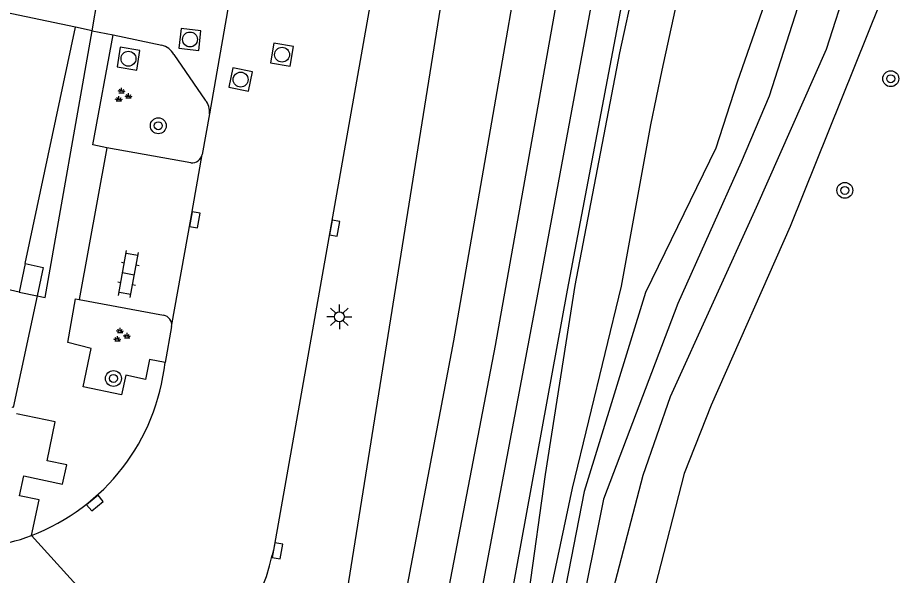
# Model space of a CAD drawing. Extents: x 131000 to 133013, y 393000 to 396501.
# Drawn here: x 131740.18 to 131784.22, y 393488.23 to 393516.28 of the extents above; entities that cross this region are included whole.
import ezdxf

# ---------------------------------------------------------------- set-up
doc = ezdxf.new("R2010")
doc.units = 0
for name, color, linetype in [('gg-bbg-hoofdgebouw', 7, 'Continuous'), ('gg-bbg-onder overbouw', 7, 'Continuous'), ('gg-bbg-pand overbouw', 7, 'Continuous'), ('gg-knt-onverhard', 7, 'Continuous'), ('gg-knt-verharding', 7, 'Continuous'), ('gg-knt-verharding nz', 7, 'Continuous'), ('gt-grn-groengrens', 7, 'Continuous'), ('gt-grn-weggrens', 7, 'Continuous'), ('gt-symb-boom', 7, 'Continuous'), ('gt-symb-groenvak', 7, 'Continuous'), ('gt-symb-klinker verharding', 7, 'Continuous'), ('gt-symb-kolk', 7, 'Continuous'), ('gt-symb-lichtmast', 7, 'Continuous'), ('gt-symb-rioolschacht', 7, 'Continuous'), ('gx-grn-maaiveld', 7, 'Continuous')]:
    doc.layers.add(name, color=color, linetype=linetype)

# ---------------------------------------------------------------- blocks, each defined once
blk = doc.blocks.new('gt0-BOOM')
at = {"layer": 'gt-symb-boom'}
for radius in [0.4, 0.2]:
    blk.add_circle((0, 0), radius, dxfattribs=at)
blk = doc.blocks.new('gt0-LMAST')
at = {"layer": 'gt-symb-lichtmast'}
for p, q in [((-0.005, 0.246), (-0.005, 0.621)), ((-0.182, 0.173), (-0.447, 0.438)), ((0.172, 0.173), (0.437, 0.438)), ((-0.255, -0.004), (-0.63, -0.004)), ((-0.182, -0.181), (-0.447, -0.446)), ((-0.005, -0.254), (-0.005, -0.629)), ((0.437, -0.446), (0.172, -0.181)), ((0.245, -0.004), (0.62, -0.004))]:
    blk.add_line(p, q, dxfattribs=at)
blk.add_circle((-0.005, -0.004), 0.25, dxfattribs=at)
blk = doc.blocks.new('gt0-RS')
at = {"layer": 'gt-symb-rioolschacht'}
blk.add_lwpolyline([(-0.5, -0.5), (0.5, -0.5), (0.5, 0.5), (-0.5, 0.5)], close=True, dxfattribs=at)
blk.add_circle((0, 0), 0.375, dxfattribs=at)
blk = doc.blocks.new('gt0-GRVAK')
at = {"layer": 'gt-symb-groenvak'}
for p, q in [((-0.11, 0.189), (-0.228, 0.24)), ((-0.182, 0.153), (0.088, 0.153)), ((-0.091, 0.211), (-0.156, 0.322)), ((-0.047, 0.214), (-0.047, 0.393)), ((-0.004, 0.211), (0.061, 0.322)), ((0.015, 0.189), (0.133, 0.24)), ((0.262, -0.052), (0.197, 0.059)), ((0.305, -0.049), (0.305, 0.13)), ((0.349, -0.052), (0.414, 0.059)), ((-0.245, -0.228), (-0.363, -0.177)), ((-0.318, -0.264), (-0.047, -0.264)), ((-0.226, -0.206), (-0.291, -0.095)), ((-0.183, -0.203), (-0.183, -0.024)), ((-0.139, -0.206), (-0.074, -0.095)), ((-0.12, -0.228), (-0.002, -0.177)), ((0.243, -0.074), (0.125, -0.023)), ((0.17, -0.11), (0.441, -0.11)), ((0.368, -0.074), (0.486, -0.023))]:
    blk.add_line(p, q, dxfattribs=at)
blk = doc.blocks.new('gt0-KL1')
at = {"layer": 'gt-symb-klinker verharding'}
for p, q in [((-0.5, 0.3), (-0.5, 0.45)), ((0.5, 0.3), (0.5, 0.45)), ((-1.15, 0.3), (1.15, 0.3)), ((-1, -0.3), (-1, 0.3)), ((0, -0.3), (0, 0.3)), ((1, -0.3), (1, 0.3)), ((-1.15, -0.3), (1.15, -0.3)), ((-0.5, -0.45), (-0.5, -0.3)), ((0.5, -0.45), (0.5, -0.3))]:
    blk.add_line(p, q, dxfattribs=at)
blk = doc.blocks.new('gt0-KOLK')
at = {"layer": 'gt-symb-kolk'}
blk.add_lwpolyline([(0, 0), (0.375, 0), (0.375, 0.4), (-0.375, 0.4), (-0.375, 0), (0, 0)], dxfattribs=at)

msp = doc.modelspace()

# ---------------------------------------------------------------- linework, layer by layer
at = {"layer": 'gg-bbg-hoofdgebouw'}
for p, q in [((131743.095, 393515.79), (131712.284, 393522.311)), ((131740.561, 393503.919), (131743.095, 393515.79))]:
    msp.add_line(p, q, dxfattribs=at)
at = {"layer": 'gg-bbg-onder overbouw'}
msp.add_line((131740.561, 393503.919), (131740.254, 393502.481), dxfattribs=at)
msp.add_lwpolyline([(131740.254, 393502.481), (131739.384, 393502.667), (131738.344, 393497.753)], dxfattribs=at)
at = {"layer": 'gg-bbg-pand overbouw'}
for points in [[(131740.561, 393503.919), (131741.463, 393503.717), (131741.161, 393502.295)], [(131741.161, 393502.295), (131739.966, 393496.671), (131739.903, 393496.684)]]:
    msp.add_lwpolyline(points, dxfattribs=at)
at = {"layer": 'gg-knt-onverhard'}
msp.add_lwpolyline([(131758.748, 393482.262), (131762.106, 393500.02), (131767.696, 393532.154)], dxfattribs=at)
at = {"layer": 'gg-knt-verharding'}
for p, q in [((131751.101, 393518.72), (131749.824, 393511.432)), ((131743.931, 393515.615), (131743.095, 393515.79)), ((131743.931, 393515.615), (131744.986, 393515.406)), ((131744.986, 393515.406), (131747.425, 393514.89)), ((131748.038, 393514.422), (131749.62, 393512.125)), ((131749.824, 393511.432), (131749.465, 393509.401)), ((131744.664, 393509.733), (131743.285, 393502.105)), ((131748.898, 393508.979), (131744.664, 393509.733)), ((131743.285, 393502.105), (131747.522, 393501.315)), ((131747.926, 393500.75), (131747.597, 393498.943))]:
    msp.add_line(p, q, dxfattribs=at)
for points in [[(131772.935, 393601.922), (131753.053, 393489.505), (131752.976, 393489.244)], [(131741.161, 393502.295), (131741.571, 393502.213), (131743.931, 393515.615)], [(131744.664, 393509.733), (131743.957, 393509.882), (131744.986, 393515.406)], [(131747.926, 393500.75), (131748.897, 393506.146), (131749.465, 393509.401)], [(131747.597, 393498.943), (131746.816, 393499.086), (131746.608, 393498.091), (131745.619, 393498.301), (131745.413, 393497.317), (131743.48, 393497.72), (131743.884, 393499.64), (131742.701, 393499.935), (131743.087, 393502.139), (131743.285, 393502.105)], [(131740.876, 393490.237), (131741.26, 393492.029), (131740.281, 393492.238), (131740.503, 393493.238), (131742.434, 393492.825), (131742.649, 393493.793), (131741.672, 393493.996), (131742.076, 393495.952), (131740.12, 393496.36)]]:
    msp.add_lwpolyline(points, dxfattribs=at)
for centre, radius, start, end in [((131747.176, 393513.929), 0.993, 29.793, 75.4865), ((131748.98, 393511.56), 0.853, 351.3596, 41.4464), ((131748.948, 393509.503), 0.527, 264.5344, 348.7838), ((131747.431, 393500.823), 0.5, 351.6169, 79.516), ((131737.085, 393500.111), 10.577, 291.0048, 353.6592), ((131737.226, 393500.022), 10.444, 277.5929, 290.4558), ((131743.023, 393491.384), 10.18, 298.9321, 347.8662)]:
    msp.add_arc(centre, radius, start, end, dxfattribs=at)
at = {"layer": 'gg-knt-verharding nz'}
msp.add_line((131740.254, 393502.481), (131741.161, 393502.295), dxfattribs=at)
at = {"layer": 'gt-grn-groengrens'}
msp.add_lwpolyline([(131775.047, 393573.926), (131771.993, 393574.307), (131769.702, 393560.103), (131766.495, 393542.691), (131763.745, 393531.236), (131756.414, 393485.416), (131754.164, 393480.914)], dxfattribs=at)
at = {"layer": 'gt-grn-weggrens'}
for p, q in [((131743.931, 393515.615), (131744.766, 393520.538)), ((131747.948, 393482.474), (131740.876, 393490.237))]:
    msp.add_line(p, q, dxfattribs=at)
at = {"layer": 'gx-grn-maaiveld'}
for points in [[(131767.306, 393474.867), (131761.379, 393476.108), (131761.624, 393477.404), (131766.398, 393502.722), (131772.105, 393533.493), (131775.056, 393544.157), (131779.266, 393553.329)], [(131780.636, 393552.669), (131776.546, 393543.809), (131773.802, 393534.042), (131767.812, 393502.569), (131763.188, 393477.284), (131767.339, 393476.423)], [(131767.339, 393476.423), (131767.947, 393478.781), (131770.25, 393487.937), (131771.625, 393493.27), (131773.014, 393497.222), (131777.326, 393506.748), (131780.847, 393514.691), (131781.945, 393518.085), (131782.823, 393521.247), (131783.576, 393524.596), (131784.044, 393527.635), (131784.2, 393530.692), (131784.125, 393535.771), (131783.986, 393539.615), (131783.582, 393544.034), (131783.277, 393547.131), (131782.76, 393549.476), (131782.043, 393551.202), (131780.996, 393552.495), (131780.636, 393552.669)], [(131765.894, 393487.413), (131766.718, 393493.3), (131768.212, 393502.813), (131770.456, 393514.505), (131771.967, 393521.434), (131774.409, 393533.073), (131775.716, 393536.887), (131776.593, 393539.557), (131777.647, 393542.94)], [(131780.644, 393542.498), (131780.958, 393533.212), (131780.439, 393527.251), (131778.848, 393520.198), (131776.359, 393513.038), (131775.289, 393509.708), (131771.758, 393502.46), (131768.66, 393492.454), (131767.607, 393487.042), (131767.108, 393484.61), (131766.869, 393481.619), (131766.486, 393479.535), (131766.146, 393478.817), (131765.84, 393478.438), (131765.628, 393478.505), (131765.408, 393478.654), (131765.725, 393480.145), (131766.074, 393483.173), (131766.462, 393485.321), (131766.946, 393487.233), (131768.08, 393492.618)], [(131768.08, 393492.618), (131770.539, 393502.767), (131772.022, 393510.884), (131772.593, 393513.629), (131774.184, 393520.958), (131775.492, 393522.427), (131777.013, 393523.619), (131777.96, 393524.802), (131778.631, 393527.325), (131779.159, 393530.061), (131779.486, 393533.479), (131779.369, 393538.255), (131779.068, 393542.589)], [(131772.173, 393540.962), (131771.96, 393540.232), (131771.753, 393539.5), (131771.55, 393538.767), (131771.353, 393538.032), (131771.347, 393538.006), (131771.344, 393537.997), (131771.18, 393537.367), (131771.019, 393536.736), (131770.862, 393536.105), (131770.709, 393535.472), (131770.544, 393534.767), (131770.383, 393534.06), (131770.227, 393533.353), (131770.076, 393532.645), (131769.93, 393531.936), (131769.788, 393531.225), (131764.197, 393499.787), (131760.025, 393478.053)], [(131782.091, 393527.259), (131780.26, 393519.495), (131777.973, 393512.334), (131776.568, 393509.016), (131773.37, 393501.907), (131769.634, 393492.063), (131768.36, 393485.723)], [(131784.218, 393518.705), (131784.184, 393518.62), (131779.029, 393505.77), (131775.06, 393496.792), (131773.698, 393493.35), (131772.244, 393487.697), (131769.913, 393478.351), (131769.338, 393476.009)]]:
    msp.add_lwpolyline(points, dxfattribs=at)

# ---------------------------------------------------------------- block references
at = {"layer": 'gt-symb-boom'}
for p in [(131784.081, 393513.205), (131747.256, 393510.84), (131781.773, 393507.592), (131745.001, 393498.135)]:
    msp.add_blockref('gt0-BOOM', p, dxfattribs=at)
at = {"layer": 'gt-symb-groenvak'}
for p in [(131745.458, 393512.35), (131745.38, 393500.293)]:
    msp.add_blockref('gt0-GRVAK', p, dxfattribs=at)
at = {"layer": 'gt-symb-klinker verharding', "rotation": 79.80279442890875}
msp.add_blockref('gt0-KL1', (131745.754, 393503.387), dxfattribs=at)
at = {"layer": 'gt-symb-kolk'}
for p, rotation in [((131748.897, 393506.146), -100.19720557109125), ((131755.928, 393505.728), -100.01793447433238), ((131743.938, 393492.022), -139.98904227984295), ((131753.053, 393489.505), -100.01793447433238)]:
    msp.add_blockref('gt0-KOLK', p, dxfattribs=dict(at, rotation=rotation))
at = {"layer": 'gt-symb-lichtmast'}
msp.add_blockref('gt0-LMAST', (131756.364, 393501.237), dxfattribs=at)
at = {"layer": 'gt-symb-rioolschacht'}
for p, rotation in [((131748.848, 393515.178), 173.5143396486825), ((131745.756, 393514.21), -99.09480497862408), ((131753.479, 393514.413), 80.1513776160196), ((131751.395, 393513.162), 78.52151796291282)]:
    msp.add_blockref('gt0-RS', p, dxfattribs=dict(at, rotation=rotation))

doc.saveas('drawing.dxf')
